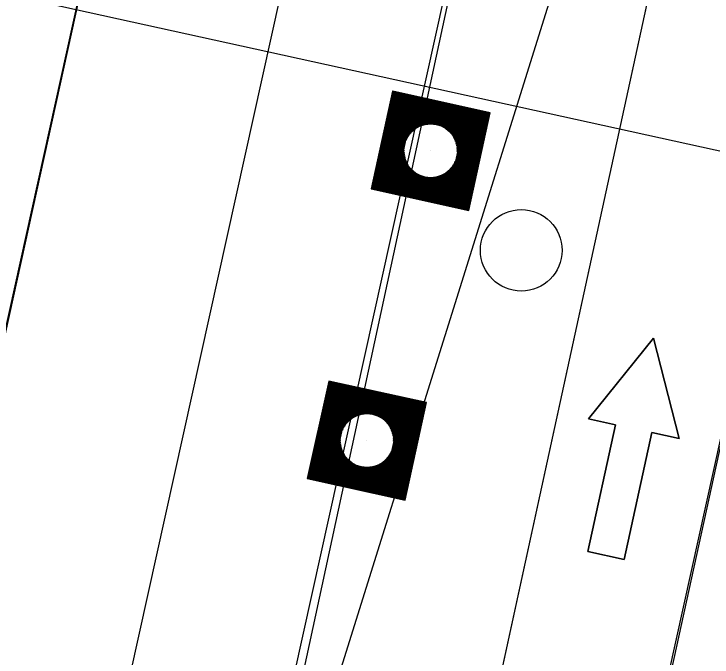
# Model space of a CAD drawing. Extents: x 14104283 to 14120882, y 8635219 to 8671666.
# Drawn here: x 14107662.59 to 14107709.62, y 8638500.19 to 8638543.53 of the extents above; entities that cross this region are included whole.
import ezdxf

# ---------------------------------------------------------------- set-up
doc = ezdxf.new("R2010")
doc.units = 0
for name, color, linetype in [('Cell', 7, 'Continuous'), ('Default', 7, 'Continuous'), ('dsnCellElements', 7, 'Continuous'), ('dsnNonPlotable', 7, 'Continuous'), ('dsnPaintExistingBrokenLaneLineWhite', 7, 'Continuous'), ('dsnPaintExistingChannelizingLaneYellow', 7, 'Continuous'), ('dsnPaintExistingEdgeLineRightWhite', 7, 'Continuous'), ('dsnPaintPlaceDoubleCenterLineYellow', 7, 'Continuous'), ('dsnStdLabel', 7, 'Continuous'), ('dsnTapeRemoveChannelizingYellow', 7, 'Continuous')]:
    doc.layers.add(name, color=color, linetype=linetype)

msp = doc.modelspace()

# ---------------------------------------------------------------- linework, layer by layer
at = {"layer": 'Cell'}
msp.add_lwpolyline([(14107703.696, 8638506.767), (14107701.253, 8638507.299), (14107703.119, 8638515.848), (14107701.287, 8638516.248), (14107705.672, 8638521.688), (14107707.393, 8638514.916), (14107705.561, 8638515.315)], close=True, dxfattribs=at)
msp.add_lwpolyline([(14107705.561, 8638515.315), (14107707.393, 8638514.916), (14107705.672, 8638521.688), (14107701.287, 8638516.248), (14107703.119, 8638515.848), (14107701.253, 8638507.299), (14107703.696, 8638506.767), (14107705.561, 8638515.315)], dxfattribs=at)
msp.add_circle((14107696.763, 8638527.6), 2.75, dxfattribs=at)
at = {"layer": 'Default'}
for p, q in [((14107601.104, 8638246.455), (14107784.411, 8639076.469)), ((14107707.571, 8638617.247), (14107624.545, 8638241.306))]:
    msp.add_line(p, q, dxfattribs=at)
msp.add_lwpolyline([(14107649.225, 8638236.009), (14107625.784, 8638241.158), (14107690.68, 8638477.29), (14107720.435, 8638614.092), (14107731.396, 8638611.426)], close=True, dxfattribs=at)
at = {"layer": 'dsnCellElements'}
for centre in [(14107690.662, 8638534.312), (14107686.37, 8638514.778)]:
    msp.add_circle(centre, 1.815, dxfattribs=at)
at = {"layer": 'dsnNonPlotable'}
for p, q in [((14107690.64, 8638534.317), (14107690.639, 8638534.313)), ((14107686.349, 8638514.783), (14107686.348, 8638514.779))]:
    msp.add_line(p, q, dxfattribs=at)
msp.add_lwpolyline([(14107218.443, 8638642.326), (14107554.832, 8640173.306), (14108541.3, 8639956.558), (14108204.912, 8638425.579)], close=True, dxfattribs=at)
at = {"layer": 'dsnPaintExistingBrokenLaneLineWhite'}
msp.add_line((14107381.198, 8637189.318), (14107721.794, 8638731.536), dxfattribs=at)
at = {"layer": 'dsnPaintExistingChannelizingLaneYellow'}
msp.add_line((14107690.68, 8638477.29), (14107720.435, 8638614.092), dxfattribs=at)
at = {"layer": 'dsnPaintExistingEdgeLineRightWhite'}
for p, q in [((14107468.786, 8637415.993), (14107828.524, 8639053.566)), ((14107708.895, 8638734.369), (14107415.883, 8637407.61))]:
    msp.add_line(p, q, dxfattribs=at)
at = {"layer": 'dsnPaintPlaceDoubleCenterLineYellow'}
msp.add_line((14107677.97, 8638480.082), (14107707.519, 8638617.052), dxfattribs=at)
at = {"layer": 'dsnStdLabel'}
for points in [[(14107693.225, 8638530.296), (14107694.678, 8638536.875), (14107688.098, 8638538.328), (14107686.645, 8638531.749), (14107693.225, 8638530.296)], [(14107693.221, 8638530.296), (14107694.674, 8638536.873), (14107688.101, 8638538.324), (14107686.65, 8638531.752), (14107693.226, 8638530.299)], [(14107693.218, 8638530.297), (14107694.669, 8638536.87), (14107688.104, 8638538.32), (14107686.654, 8638531.754), (14107693.226, 8638530.303)], [(14107693.215, 8638530.454), (14107694.626, 8638536.842), (14107688.132, 8638538.277), (14107686.697, 8638531.782), (14107693.234, 8638530.338)], [(14107693.188, 8638530.497), (14107694.583, 8638536.815), (14107688.159, 8638538.233), (14107686.74, 8638531.81), (14107693.242, 8638530.374)], [(14107693.16, 8638530.541), (14107694.539, 8638536.787), (14107688.187, 8638538.19), (14107686.784, 8638531.837), (14107693.25, 8638530.409)], [(14107693.132, 8638530.584), (14107694.496, 8638536.759), (14107688.214, 8638538.147), (14107686.827, 8638531.865), (14107693.215, 8638530.454)], [(14107693.105, 8638530.627), (14107694.453, 8638536.732), (14107688.242, 8638538.103), (14107686.87, 8638531.892), (14107693.188, 8638530.497)], [(14107693.077, 8638530.67), (14107694.41, 8638536.704), (14107688.27, 8638538.06), (14107686.913, 8638531.92), (14107693.16, 8638530.541)], [(14107693.049, 8638530.714), (14107694.366, 8638536.676), (14107688.297, 8638538.017), (14107686.957, 8638531.948), (14107693.132, 8638530.584)], [(14107693.022, 8638530.757), (14107694.323, 8638536.649), (14107688.325, 8638537.974), (14107687, 8638531.975), (14107693.105, 8638530.627)], [(14107692.994, 8638530.8), (14107694.28, 8638536.621), (14107688.352, 8638537.93), (14107687.043, 8638532.003), (14107693.077, 8638530.67)], [(14107692.967, 8638530.843), (14107694.237, 8638536.594), (14107688.38, 8638537.887), (14107687.087, 8638532.031), (14107693.049, 8638530.714)], [(14107692.939, 8638530.887), (14107694.193, 8638536.566), (14107688.408, 8638537.844), (14107687.13, 8638532.058), (14107693.022, 8638530.757)], [(14107692.911, 8638530.93), (14107694.15, 8638536.538), (14107688.435, 8638537.801), (14107687.173, 8638532.086), (14107692.994, 8638530.8)], [(14107692.884, 8638530.973), (14107694.107, 8638536.511), (14107688.463, 8638537.757), (14107687.216, 8638532.113), (14107692.967, 8638530.843)], [(14107692.856, 8638531.017), (14107694.063, 8638536.483), (14107688.491, 8638537.714), (14107687.26, 8638532.141), (14107692.939, 8638530.887)], [(14107692.829, 8638531.06), (14107694.02, 8638536.456), (14107688.518, 8638537.671), (14107687.303, 8638532.169), (14107692.911, 8638530.93)], [(14107692.801, 8638531.103), (14107693.977, 8638536.428), (14107688.546, 8638537.627), (14107687.346, 8638532.196), (14107692.884, 8638530.973)], [(14107692.773, 8638531.146), (14107693.934, 8638536.4), (14107688.573, 8638537.584), (14107687.39, 8638532.224), (14107692.856, 8638531.017)], [(14107692.746, 8638531.19), (14107693.89, 8638536.373), (14107688.601, 8638537.541), (14107687.433, 8638532.251), (14107692.829, 8638531.06)], [(14107692.718, 8638531.233), (14107693.847, 8638536.345), (14107688.629, 8638537.498), (14107687.476, 8638532.279), (14107692.801, 8638531.103)], [(14107692.69, 8638531.276), (14107693.804, 8638536.317), (14107688.656, 8638537.454), (14107687.519, 8638532.307), (14107692.773, 8638531.146)], [(14107692.663, 8638531.319), (14107693.761, 8638536.29), (14107688.684, 8638537.411), (14107687.563, 8638532.334), (14107692.746, 8638531.19)], [(14107692.635, 8638531.363), (14107693.717, 8638536.262), (14107688.711, 8638537.368), (14107687.606, 8638532.362), (14107692.718, 8638531.233)], [(14107692.608, 8638531.406), (14107693.674, 8638536.235), (14107688.739, 8638537.325), (14107687.649, 8638532.39), (14107692.69, 8638531.276)], [(14107692.58, 8638531.449), (14107693.631, 8638536.207), (14107688.767, 8638537.281), (14107687.692, 8638532.417), (14107692.663, 8638531.319)], [(14107692.552, 8638531.493), (14107693.587, 8638536.179), (14107688.794, 8638537.238), (14107687.736, 8638532.445), (14107692.635, 8638531.363)], [(14107692.525, 8638531.536), (14107693.544, 8638536.152), (14107688.822, 8638537.195), (14107687.779, 8638532.472), (14107692.608, 8638531.406)], [(14107692.497, 8638531.579), (14107693.501, 8638536.124), (14107688.85, 8638537.151), (14107687.822, 8638532.5), (14107692.58, 8638531.449)], [(14107692.469, 8638531.622), (14107693.458, 8638536.096), (14107688.877, 8638537.108), (14107687.866, 8638532.528), (14107692.552, 8638531.493)], [(14107692.442, 8638531.666), (14107693.414, 8638536.069), (14107688.905, 8638537.065), (14107687.909, 8638532.555), (14107692.525, 8638531.536)], [(14107692.414, 8638531.709), (14107693.371, 8638536.041), (14107688.932, 8638537.022), (14107687.952, 8638532.583), (14107692.497, 8638531.579)], [(14107692.387, 8638531.752), (14107693.328, 8638536.014), (14107688.96, 8638536.978), (14107687.995, 8638532.611), (14107692.469, 8638531.622)], [(14107692.359, 8638531.795), (14107693.285, 8638535.986), (14107688.988, 8638536.935), (14107688.039, 8638532.638), (14107692.442, 8638531.666)], [(14107692.331, 8638531.839), (14107693.241, 8638535.958), (14107689.015, 8638536.892), (14107688.082, 8638532.666), (14107692.414, 8638531.709)], [(14107692.304, 8638531.882), (14107693.198, 8638535.931), (14107689.043, 8638536.848), (14107688.125, 8638532.693), (14107692.387, 8638531.752)], [(14107692.276, 8638531.925), (14107693.155, 8638535.903), (14107689.07, 8638536.805), (14107688.168, 8638532.721), (14107692.359, 8638531.795)], [(14107692.249, 8638531.969), (14107693.111, 8638535.876), (14107689.098, 8638536.762), (14107688.212, 8638532.749), (14107692.331, 8638531.839)], [(14107692.221, 8638532.012), (14107693.068, 8638535.848), (14107689.126, 8638536.719), (14107688.255, 8638532.776), (14107692.304, 8638531.882)], [(14107692.193, 8638532.055), (14107693.025, 8638535.82), (14107689.153, 8638536.675), (14107688.298, 8638532.804), (14107692.276, 8638531.925)], [(14107692.166, 8638532.098), (14107692.982, 8638535.793), (14107689.181, 8638536.632), (14107688.342, 8638532.831), (14107692.249, 8638531.969)], [(14107692.138, 8638532.142), (14107692.938, 8638535.765), (14107689.209, 8638536.589), (14107688.385, 8638532.859), (14107692.221, 8638532.012)], [(14107692.11, 8638532.185), (14107692.895, 8638535.737), (14107689.236, 8638536.546), (14107688.428, 8638532.887), (14107692.193, 8638532.055)], [(14107692.083, 8638532.228), (14107692.852, 8638535.71), (14107689.264, 8638536.502), (14107688.471, 8638532.914), (14107692.166, 8638532.098)], [(14107692.055, 8638532.271), (14107692.809, 8638535.682), (14107689.291, 8638536.459), (14107688.515, 8638532.942), (14107692.138, 8638532.142)], [(14107690.711, 8638536.108), (14107689.319, 8638536.416), (14107689.012, 8638535.023)], [(14107690.554, 8638536.106), (14107689.347, 8638536.372), (14107689.08, 8638535.165)], [(14107690.436, 8638536.095), (14107689.374, 8638536.329), (14107689.14, 8638535.267)], [(14107690.337, 8638536.079), (14107689.402, 8638536.286), (14107689.195, 8638535.351)], [(14107690.251, 8638536.061), (14107689.43, 8638536.243), (14107689.248, 8638535.422)], [(14107690.173, 8638536.041), (14107689.457, 8638536.199), (14107689.299, 8638535.483)], [(14107690.102, 8638536.02), (14107689.485, 8638536.156), (14107689.348, 8638535.538)], [(14107690.037, 8638535.997), (14107689.512, 8638536.113), (14107689.396, 8638535.588)], [(14107689.976, 8638535.973), (14107689.54, 8638536.07), (14107689.444, 8638535.633)], [(14107689.92, 8638535.949), (14107689.568, 8638536.026), (14107689.49, 8638535.674)], [(14107689.866, 8638535.923), (14107689.595, 8638535.983), (14107689.535, 8638535.712)], [(14107689.815, 8638535.897), (14107689.623, 8638535.94), (14107689.58, 8638535.747)], [(14107689.767, 8638535.871), (14107689.65, 8638535.896), (14107689.625, 8638535.78)], [(14107689.722, 8638535.844), (14107689.678, 8638535.853), (14107689.668, 8638535.81)], [(14107692.458, 8638534.262), (14107692.765, 8638535.655), (14107691.373, 8638535.962)], [(14107692.455, 8638534.419), (14107692.722, 8638535.627), (14107691.514, 8638535.894)], [(14107692.444, 8638534.538), (14107692.679, 8638535.599), (14107691.617, 8638535.834)], [(14107692.429, 8638534.637), (14107692.635, 8638535.572), (14107691.7, 8638535.778)], [(14107692.411, 8638534.723), (14107692.592, 8638535.544), (14107691.771, 8638535.726)], [(14107692.391, 8638534.801), (14107692.549, 8638535.517), (14107691.833, 8638535.675)], [(14107692.369, 8638534.871), (14107692.506, 8638535.489), (14107691.888, 8638535.625)], [(14107692.346, 8638534.937), (14107692.462, 8638535.461), (14107691.938, 8638535.577)], [(14107692.323, 8638534.997), (14107692.419, 8638535.434), (14107691.983, 8638535.53)], [(14107692.298, 8638535.054), (14107692.376, 8638535.406), (14107692.024, 8638535.484)], [(14107692.273, 8638535.108), (14107692.333, 8638535.378), (14107692.062, 8638535.438)], [(14107692.247, 8638535.158), (14107692.289, 8638535.351), (14107692.097, 8638535.393)], [(14107692.22, 8638535.206), (14107692.246, 8638535.323), (14107692.129, 8638535.349)], [(14107692.193, 8638535.252), (14107692.203, 8638535.296), (14107692.159, 8638535.305)], [(14107688.865, 8638534.362), (14107688.558, 8638532.97), (14107689.95, 8638532.662)], [(14107688.868, 8638534.205), (14107688.601, 8638532.997), (14107689.809, 8638532.73)], [(14107688.879, 8638534.086), (14107688.644, 8638533.025), (14107689.706, 8638532.79)], [(14107688.894, 8638533.988), (14107688.688, 8638533.052), (14107689.623, 8638532.846)], [(14107688.912, 8638533.901), (14107688.731, 8638533.08), (14107689.552, 8638532.899)], [(14107688.932, 8638533.824), (14107688.774, 8638533.108), (14107689.49, 8638532.949)], [(14107688.954, 8638533.753), (14107688.818, 8638533.135), (14107689.435, 8638532.999)], [(14107688.977, 8638533.688), (14107688.861, 8638533.163), (14107689.386, 8638533.047)], [(14107689.001, 8638533.627), (14107688.904, 8638533.19), (14107689.341, 8638533.094)], [(14107689.025, 8638533.57), (14107688.947, 8638533.218), (14107689.299, 8638533.14)], [(14107689.05, 8638533.516), (14107688.991, 8638533.246), (14107689.261, 8638533.186)], [(14107689.076, 8638533.466), (14107689.034, 8638533.273), (14107689.226, 8638533.231)], [(14107689.103, 8638533.418), (14107689.077, 8638533.301), (14107689.194, 8638533.275)], [(14107689.13, 8638533.372), (14107689.12, 8638533.329), (14107689.164, 8638533.319)], [(14107691.945, 8638532.445), (14107692.128, 8638533.273)], [(14107691.972, 8638532.401), (14107692.183, 8638533.357)], [(14107692, 8638532.358), (14107692.243, 8638533.459)], [(14107692.028, 8638532.315), (14107692.312, 8638533.601)], [(14107691.751, 8638532.747), (14107691.788, 8638532.912)], [(14107691.779, 8638532.704), (14107691.833, 8638532.95)], [(14107691.807, 8638532.661), (14107691.88, 8638532.991)], [(14107691.834, 8638532.618), (14107691.927, 8638533.036)], [(14107691.862, 8638532.574), (14107691.975, 8638533.086)], [(14107691.89, 8638532.531), (14107692.024, 8638533.141)], [(14107691.917, 8638532.488), (14107692.075, 8638533.203)], [(14107690.612, 8638532.516), (14107692.11, 8638532.185)], [(14107690.769, 8638532.518), (14107692.083, 8638532.228)], [(14107690.887, 8638532.529), (14107692.055, 8638532.271)], [(14107690.986, 8638532.545), (14107692.028, 8638532.315)], [(14107691.073, 8638532.563), (14107692, 8638532.358)], [(14107691.15, 8638532.583), (14107691.972, 8638532.401)], [(14107691.221, 8638532.604), (14107691.945, 8638532.445)], [(14107691.286, 8638532.627), (14107691.917, 8638532.488)], [(14107691.347, 8638532.651), (14107691.89, 8638532.531)], [(14107691.404, 8638532.676), (14107691.862, 8638532.574)], [(14107691.457, 8638532.701), (14107691.834, 8638532.618)], [(14107691.508, 8638532.727), (14107691.807, 8638532.661)], [(14107691.556, 8638532.754), (14107691.779, 8638532.704)], [(14107691.601, 8638532.781), (14107691.751, 8638532.747)], [(14107688.934, 8638510.761), (14107690.387, 8638517.341), (14107683.807, 8638518.794), (14107682.354, 8638512.215), (14107688.934, 8638510.761)], [(14107688.93, 8638510.762), (14107690.382, 8638517.338), (14107683.81, 8638518.79), (14107682.358, 8638512.217), (14107688.934, 8638510.765)], [(14107688.926, 8638510.763), (14107690.378, 8638517.336), (14107683.813, 8638518.786), (14107682.363, 8638512.22), (14107688.935, 8638510.769)], [(14107688.924, 8638510.92), (14107690.335, 8638517.308), (14107683.84, 8638518.742), (14107682.406, 8638512.248), (14107688.943, 8638510.804)], [(14107688.896, 8638510.963), (14107690.292, 8638517.28), (14107683.868, 8638518.699), (14107682.449, 8638512.275), (14107688.951, 8638510.839)], [(14107688.869, 8638511.006), (14107690.248, 8638517.253), (14107683.896, 8638518.656), (14107682.492, 8638512.303), (14107688.959, 8638510.875)], [(14107688.841, 8638511.05), (14107690.205, 8638517.225), (14107683.923, 8638518.613), (14107682.536, 8638512.331), (14107688.924, 8638510.92)], [(14107688.813, 8638511.093), (14107690.162, 8638517.197), (14107683.951, 8638518.569), (14107682.579, 8638512.358), (14107688.896, 8638510.963)], [(14107688.786, 8638511.136), (14107690.118, 8638517.17), (14107683.978, 8638518.526), (14107682.622, 8638512.386), (14107688.869, 8638511.006)], [(14107688.758, 8638511.179), (14107690.075, 8638517.142), (14107684.006, 8638518.483), (14107682.666, 8638512.413), (14107688.841, 8638511.05)], [(14107688.731, 8638511.223), (14107690.032, 8638517.115), (14107684.034, 8638518.439), (14107682.709, 8638512.441), (14107688.813, 8638511.093)], [(14107688.703, 8638511.266), (14107689.989, 8638517.087), (14107684.061, 8638518.396), (14107682.752, 8638512.469), (14107688.786, 8638511.136)], [(14107688.675, 8638511.309), (14107689.945, 8638517.059), (14107684.089, 8638518.353), (14107682.795, 8638512.496), (14107688.758, 8638511.179)], [(14107688.648, 8638511.352), (14107689.902, 8638517.032), (14107684.116, 8638518.31), (14107682.839, 8638512.524), (14107688.731, 8638511.223)], [(14107688.62, 8638511.396), (14107689.859, 8638517.004), (14107684.144, 8638518.266), (14107682.882, 8638512.552), (14107688.703, 8638511.266)], [(14107688.593, 8638511.439), (14107689.816, 8638516.977), (14107684.172, 8638518.223), (14107682.925, 8638512.579), (14107688.675, 8638511.309)], [(14107688.565, 8638511.482), (14107689.772, 8638516.949), (14107684.199, 8638518.18), (14107682.968, 8638512.607), (14107688.648, 8638511.352)], [(14107688.537, 8638511.526), (14107689.729, 8638516.921), (14107684.227, 8638518.136), (14107683.012, 8638512.634), (14107688.62, 8638511.396)], [(14107688.51, 8638511.569), (14107689.686, 8638516.894), (14107684.255, 8638518.093), (14107683.055, 8638512.662), (14107688.593, 8638511.439)], [(14107688.482, 8638511.612), (14107689.642, 8638516.866), (14107684.282, 8638518.05), (14107683.098, 8638512.69), (14107688.565, 8638511.482)], [(14107688.454, 8638511.655), (14107689.599, 8638516.838), (14107684.31, 8638518.007), (14107683.142, 8638512.717), (14107688.537, 8638511.526)], [(14107688.427, 8638511.699), (14107689.556, 8638516.811), (14107684.337, 8638517.963), (14107683.185, 8638512.745), (14107688.51, 8638511.569)], [(14107688.399, 8638511.742), (14107689.513, 8638516.783), (14107684.365, 8638517.92), (14107683.228, 8638512.773), (14107688.482, 8638511.612)], [(14107688.372, 8638511.785), (14107689.469, 8638516.756), (14107684.393, 8638517.877), (14107683.271, 8638512.8), (14107688.454, 8638511.655)], [(14107688.344, 8638511.829), (14107689.426, 8638516.728), (14107684.42, 8638517.834), (14107683.315, 8638512.828), (14107688.427, 8638511.699)], [(14107688.316, 8638511.872), (14107689.383, 8638516.7), (14107684.448, 8638517.79), (14107683.358, 8638512.855), (14107688.399, 8638511.742)], [(14107688.289, 8638511.915), (14107689.34, 8638516.673), (14107684.475, 8638517.747), (14107683.401, 8638512.883), (14107688.372, 8638511.785)], [(14107688.261, 8638511.958), (14107689.296, 8638516.645), (14107684.503, 8638517.704), (14107683.444, 8638512.911), (14107688.344, 8638511.829)], [(14107688.233, 8638512.002), (14107689.253, 8638516.618), (14107684.531, 8638517.66), (14107683.488, 8638512.938), (14107688.316, 8638511.872)], [(14107688.206, 8638512.045), (14107689.21, 8638516.59), (14107684.558, 8638517.617), (14107683.531, 8638512.966), (14107688.289, 8638511.915)], [(14107688.178, 8638512.088), (14107689.166, 8638516.562), (14107684.586, 8638517.574), (14107683.574, 8638512.993), (14107688.261, 8638511.958)], [(14107688.151, 8638512.131), (14107689.123, 8638516.535), (14107684.614, 8638517.531), (14107683.618, 8638513.021), (14107688.233, 8638512.002)], [(14107688.123, 8638512.175), (14107689.08, 8638516.507), (14107684.641, 8638517.487), (14107683.661, 8638513.049), (14107688.206, 8638512.045)], [(14107688.095, 8638512.218), (14107689.037, 8638516.479), (14107684.669, 8638517.444), (14107683.704, 8638513.076), (14107688.178, 8638512.088)], [(14107688.068, 8638512.261), (14107688.993, 8638516.452), (14107684.696, 8638517.401), (14107683.747, 8638513.104), (14107688.151, 8638512.131)], [(14107688.04, 8638512.305), (14107688.95, 8638516.424), (14107684.724, 8638517.358), (14107683.791, 8638513.132), (14107688.123, 8638512.175)], [(14107688.013, 8638512.348), (14107688.907, 8638516.397), (14107684.752, 8638517.314), (14107683.834, 8638513.159), (14107688.095, 8638512.218)], [(14107687.985, 8638512.391), (14107688.863, 8638516.369), (14107684.779, 8638517.271), (14107683.877, 8638513.187), (14107688.068, 8638512.261)], [(14107687.957, 8638512.434), (14107688.82, 8638516.341), (14107684.807, 8638517.228), (14107683.92, 8638513.214), (14107688.04, 8638512.305)], [(14107687.93, 8638512.478), (14107688.777, 8638516.314), (14107684.834, 8638517.184), (14107683.964, 8638513.242), (14107688.013, 8638512.348)], [(14107687.902, 8638512.521), (14107688.734, 8638516.286), (14107684.862, 8638517.141), (14107684.007, 8638513.27), (14107687.985, 8638512.391)], [(14107687.874, 8638512.564), (14107688.69, 8638516.258), (14107684.89, 8638517.098), (14107684.05, 8638513.297), (14107687.957, 8638512.434)], [(14107687.847, 8638512.607), (14107688.647, 8638516.231), (14107684.917, 8638517.055), (14107684.094, 8638513.325), (14107687.93, 8638512.478)], [(14107687.819, 8638512.651), (14107688.604, 8638516.203), (14107684.945, 8638517.011), (14107684.137, 8638513.352), (14107687.902, 8638512.521)], [(14107687.792, 8638512.694), (14107688.561, 8638516.176), (14107684.973, 8638516.968), (14107684.18, 8638513.38), (14107687.874, 8638512.564)], [(14107687.764, 8638512.737), (14107688.517, 8638516.148), (14107685, 8638516.925), (14107684.223, 8638513.408), (14107687.847, 8638512.607)], [(14107686.42, 8638516.574), (14107685.028, 8638516.882), (14107684.72, 8638515.489)], [(14107686.263, 8638516.572), (14107685.055, 8638516.838), (14107684.789, 8638515.63)], [(14107686.145, 8638516.56), (14107685.083, 8638516.795), (14107684.849, 8638515.733)], [(14107686.046, 8638516.545), (14107685.111, 8638516.752), (14107684.904, 8638515.817)], [(14107685.959, 8638516.527), (14107685.138, 8638516.708), (14107684.957, 8638515.887)], [(14107685.882, 8638516.507), (14107685.166, 8638516.665), (14107685.008, 8638515.949)], [(14107685.811, 8638516.485), (14107685.194, 8638516.622), (14107685.057, 8638516.004)], [(14107685.746, 8638516.463), (14107685.221, 8638516.579), (14107685.105, 8638516.054)], [(14107685.685, 8638516.439), (14107685.249, 8638516.535), (14107685.152, 8638516.099)], [(14107685.628, 8638516.414), (14107685.276, 8638516.492), (14107685.199, 8638516.14)], [(14107685.575, 8638516.389), (14107685.304, 8638516.449), (14107685.244, 8638516.178)], [(14107685.524, 8638516.363), (14107685.332, 8638516.406), (14107685.289, 8638516.213)], [(14107685.476, 8638516.336), (14107685.359, 8638516.362), (14107685.333, 8638516.245)], [(14107688.167, 8638514.728), (14107688.474, 8638516.12), (14107687.082, 8638516.428)], [(14107688.164, 8638514.885), (14107688.431, 8638516.093), (14107687.223, 8638516.36)], [(14107685.431, 8638516.309), (14107685.387, 8638516.319), (14107685.377, 8638516.275)], [(14107688.153, 8638515.003), (14107688.387, 8638516.065), (14107687.326, 8638516.3)], [(14107688.138, 8638515.102), (14107688.344, 8638516.038), (14107687.409, 8638516.244)], [(14107688.12, 8638515.189), (14107688.301, 8638516.01), (14107687.48, 8638516.191)], [(14107688.1, 8638515.266), (14107688.258, 8638515.982), (14107687.542, 8638516.14)], [(14107688.078, 8638515.337), (14107688.214, 8638515.955), (14107687.597, 8638516.091)], [(14107688.055, 8638515.402), (14107688.171, 8638515.927), (14107687.646, 8638516.043)], [(14107688.031, 8638515.463), (14107688.128, 8638515.899), (14107687.691, 8638515.996)], [(14107688.007, 8638515.52), (14107688.085, 8638515.872), (14107687.733, 8638515.95)], [(14107687.981, 8638515.573), (14107688.041, 8638515.844), (14107687.77, 8638515.904)], [(14107687.955, 8638515.624), (14107687.998, 8638515.817), (14107687.805, 8638515.859)], [(14107687.929, 8638515.672), (14107687.955, 8638515.789), (14107687.838, 8638515.815)], [(14107687.902, 8638515.718), (14107687.911, 8638515.761), (14107687.868, 8638515.771)], [(14107684.574, 8638514.828), (14107684.267, 8638513.435), (14107685.659, 8638513.128)], [(14107684.577, 8638514.671), (14107684.31, 8638513.463), (14107685.518, 8638513.196)], [(14107684.588, 8638514.552), (14107684.353, 8638513.491), (14107685.415, 8638513.256)], [(14107684.603, 8638514.453), (14107684.397, 8638513.518), (14107685.332, 8638513.312)], [(14107684.621, 8638514.367), (14107684.44, 8638513.546), (14107685.261, 8638513.364)], [(14107684.641, 8638514.289), (14107684.483, 8638513.573), (14107685.199, 8638513.415)], [(14107684.663, 8638514.219), (14107684.526, 8638513.601), (14107685.144, 8638513.465)], [(14107684.686, 8638514.153), (14107684.57, 8638513.629), (14107685.094, 8638513.513)], [(14107684.709, 8638514.093), (14107684.613, 8638513.656), (14107685.049, 8638513.56)], [(14107684.734, 8638514.036), (14107684.656, 8638513.684), (14107685.008, 8638513.606)], [(14107687.736, 8638512.781), (14107688.02, 8638514.067)], [(14107684.759, 8638513.982), (14107684.699, 8638513.711), (14107684.97, 8638513.652)], [(14107684.785, 8638513.932), (14107684.743, 8638513.739), (14107684.935, 8638513.697)], [(14107684.812, 8638513.884), (14107684.786, 8638513.767), (14107684.903, 8638513.741)], [(14107684.839, 8638513.838), (14107684.829, 8638513.794), (14107684.873, 8638513.785)], [(14107687.571, 8638513.04), (14107687.684, 8638513.551)], [(14107687.598, 8638512.997), (14107687.733, 8638513.607)], [(14107687.626, 8638512.954), (14107687.784, 8638513.668)], [(14107687.654, 8638512.91), (14107687.837, 8638513.739)], [(14107687.681, 8638512.867), (14107687.892, 8638513.822)], [(14107687.709, 8638512.824), (14107687.952, 8638513.925)], [(14107686.859, 8638513.049), (14107687.681, 8638512.867)], [(14107686.93, 8638513.07), (14107687.654, 8638512.91)], [(14107686.995, 8638513.093), (14107687.626, 8638512.954)], [(14107687.056, 8638513.117), (14107687.598, 8638512.997)], [(14107687.112, 8638513.141), (14107687.571, 8638513.04)], [(14107687.166, 8638513.167), (14107687.543, 8638513.083)], [(14107687.217, 8638513.193), (14107687.515, 8638513.127)], [(14107687.265, 8638513.219), (14107687.488, 8638513.17)], [(14107687.31, 8638513.246), (14107687.46, 8638513.213)], [(14107687.46, 8638513.213), (14107687.497, 8638513.378)], [(14107687.488, 8638513.17), (14107687.542, 8638513.416)], [(14107687.515, 8638513.127), (14107687.588, 8638513.457)], [(14107687.543, 8638513.083), (14107687.635, 8638513.502)], [(14107686.321, 8638512.982), (14107687.819, 8638512.651)], [(14107686.478, 8638512.984), (14107687.792, 8638512.694)], [(14107686.596, 8638512.995), (14107687.764, 8638512.737)], [(14107686.695, 8638513.011), (14107687.736, 8638512.781)], [(14107686.781, 8638513.029), (14107687.709, 8638512.824)]]:
    msp.add_lwpolyline(points, dxfattribs=at)
at = {"layer": 'dsnTapeRemoveChannelizingYellow'}
msp.add_line((14107720.371, 8638613.887), (14107678.459, 8638479.755), dxfattribs=at)

doc.saveas('drawing.dxf')
